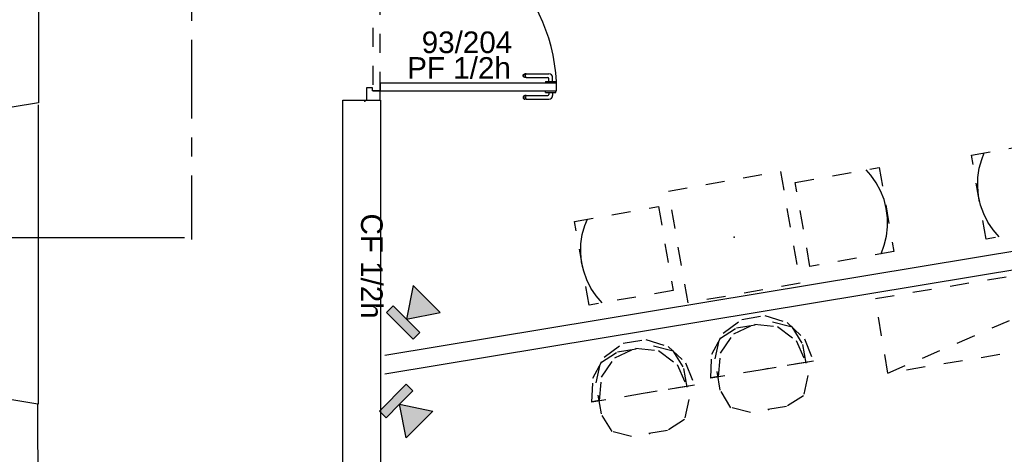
# Model space of a CAD drawing. Header units: millimetres. Extents: x -15 to 127, y -65 to 67.
# Tile 307 of 476: x 40.04 to 45.23, y 18.17 to 20.47. Entities that reach past the tile are written whole.
import ezdxf

# ---------------------------------------------------------------- set-up
doc = ezdxf.new("R2010")
doc.units = ezdxf.units.MM
doc.header["$MEASUREMENT"] = 0
doc.linetypes.add('PC_DASH_3', pattern=[0.055556, 0.027778, -0.027778])
doc.linetypes.add('PC_DASH_4', pattern=[0.638889, 0.416667, -0.083333, 0.055556, -0.083333])
doc.layers.add('Cfa', color=1, linetype='Continuous')
doc.layers.add('structure rdc', color=7, linetype='Continuous')
doc.styles.get("Standard").update_dxf_attribs({"font": 'BKANT.TTF'})

# ---------------------------------------------------------------- blocks, each defined once
blk = doc.blocks.new('INFRA')
for p, q in [((0.26, 0.498), (-0.24, 0.498)), ((-0.24, 0.498), (-0.24, 0.373)), ((0.26, 0.373), (0.26, 0.498)), ((0.01, 0.373), (-0.24, -0.002)), ((-0.24, 0.373), (0.01, 0.373)), ((0.26, -0.002), (0.01, 0.373)), ((0.01, 0.373), (0.26, 0.373)), ((-0.24, -0.002), (0.26, -0.002))]:
    blk.add_line(p, q)
for points in [[(-0.24, 0.498), (0.26, 0.498), (-0.24, 0.373), (0.26, 0.373)], [(0.01, 0.373), (0.26, -0.002), (-0.24, -0.002), (0.01, 0.373)], [(0.01, 0.373), (0.26, -0.002), (-0.24, -0.002), (0.01, 0.373)], [(-0.24, -0.002), (0.01, 0.373), (0.01, 0.373), (0.01, 0.123)], [(0.01, 0.373), (0.26, -0.002), (-0.24, -0.002), (0.01, 0.373)], [(0.01, 0.373), (0.26, -0.002), (0.01, -0.002), (-0.24, -0.002)], [(0.01, -0.002), (-0.24, -0.002), (-0.24, -0.002), (0.01, 0.373)], [(-0.24, -0.002), (0.01, 0.373), (0.01, 0.373), (-0.24, -0.002)], [(0.01, 0.373), (-0.24, -0.002), (0.01, -0.002), (0.01, 0.373)], [(0.01, 0.373), (-0.24, -0.002), (-0.115, -0.002), (0.01, -0.002)], [(0.01, 0.373), (-0.115, -0.002), (0.01, -0.002), (-0.115, -0.002)]]:
    blk.add_solid(points)
blk = doc.blocks.new('PD_5025')
at = {"layer": 'structure rdc', "color": 0}
for p, q in [((43.4934, -6.2121), (43.4934, -6.212)), ((43.4934, -6.2219), (43.4934, -6.2121)), ((43.4934, -6.222), (43.4934, -6.2219)), ((43.4934, -6.222), (43.4951, -6.222)), ((43.4951, -6.222), (43.4998, -6.222)), ((43.4998, -6.222), (43.507, -6.222)), ((43.507, -6.222), (43.5158, -6.222)), ((43.5106, -6.222), (43.5106, -6.2325)), ((43.5158, -6.222), (43.5252, -6.222)), ((43.5252, -6.222), (43.534, -6.222)), ((43.5303, -6.222), (43.5303, -6.2372)), ((43.534, -6.222), (43.5412, -6.222)), ((43.5412, -6.222), (43.5459, -6.222)), ((43.5459, -6.222), (43.5475, -6.222)), ((43.5475, -6.2121), (43.5475, -6.212)), ((43.5475, -6.2219), (43.5475, -6.2121)), ((43.5475, -6.222), (43.5475, -6.2219)), ((43.3753, -6.244), (43.3747, -6.2474)), ((43.3747, -6.2474), (43.3753, -6.2508)), ((43.3771, -6.2409), (43.3753, -6.244)), ((43.3753, -6.2508), (43.3771, -6.2538)), ((43.3797, -6.2387), (43.3771, -6.2409)), ((43.3771, -6.2538), (43.3797, -6.2561)), ((43.3783, -6.244), (43.3778, -6.2474)), ((43.3778, -6.2474), (43.3783, -6.2508)), ((43.3799, -6.2409), (43.3783, -6.244)), ((43.3783, -6.2508), (43.3799, -6.2538)), ((43.383, -6.2375), (43.3797, -6.2387)), ((43.3797, -6.2561), (43.383, -6.2572)), ((43.3822, -6.2387), (43.3799, -6.2409)), ((43.3799, -6.2538), (43.3822, -6.2561)), ((43.3852, -6.2375), (43.383, -6.2375)), ((43.3852, -6.2572), (43.383, -6.2572)), ((43.3913, -6.2375), (43.3852, -6.2375)), ((43.3913, -6.2572), (43.3852, -6.2572)), ((43.3874, -6.244), (43.3871, -6.2474)), ((43.3871, -6.2474), (43.3874, -6.2508)), ((43.3883, -6.2409), (43.3874, -6.244)), ((43.3874, -6.2508), (43.3883, -6.2538)), ((43.3896, -6.2387), (43.3883, -6.2409)), ((43.3883, -6.2538), (43.3896, -6.2561)), ((43.3913, -6.2375), (43.5056, -6.2375)), ((43.3913, -6.2572), (43.5103, -6.2572))]:
    blk.add_line(p, q, dxfattribs=at)
for centre, radius in [((43.5056, -6.2325), 0.00501), ((43.5103, -6.2372), 0.02)]:
    blk.add_arc(centre, radius, 270, 0, dxfattribs=at)
blk = doc.blocks.new('PD_5026')
at = {"layer": 'structure rdc', "color": 0}
for p, q in [((43.3747, -6.1325), (43.3753, -6.129)), ((43.3753, -6.1359), (43.3747, -6.1325)), ((43.3753, -6.129), (43.3771, -6.126)), ((43.3771, -6.126), (43.3797, -6.1238)), ((43.3778, -6.1325), (43.3783, -6.129)), ((43.3783, -6.1359), (43.3778, -6.1325)), ((43.3783, -6.129), (43.3799, -6.126)), ((43.3797, -6.1238), (43.383, -6.1226)), ((43.3799, -6.126), (43.3822, -6.1238)), ((43.3852, -6.1226), (43.383, -6.1226)), ((43.3913, -6.1226), (43.3852, -6.1226)), ((43.3871, -6.1325), (43.3874, -6.129)), ((43.3874, -6.1359), (43.3871, -6.1325)), ((43.3874, -6.129), (43.3883, -6.126)), ((43.3883, -6.126), (43.3896, -6.1238)), ((43.3913, -6.1226), (43.5103, -6.1226)), ((43.3771, -6.1389), (43.3753, -6.1359)), ((43.3797, -6.1411), (43.3771, -6.1389)), ((43.3799, -6.1389), (43.3783, -6.1359)), ((43.383, -6.1423), (43.3797, -6.1411)), ((43.3822, -6.1411), (43.3799, -6.1389)), ((43.3852, -6.1423), (43.383, -6.1423)), ((43.3913, -6.1423), (43.3852, -6.1423)), ((43.3883, -6.1389), (43.3874, -6.1359)), ((43.3896, -6.1411), (43.3883, -6.1389)), ((43.3913, -6.1423), (43.5056, -6.1423)), ((43.4934, -6.1629), (43.4951, -6.1629)), ((43.4934, -6.1629), (43.4934, -6.163)), ((43.4934, -6.163), (43.4934, -6.1728)), ((43.4934, -6.1728), (43.4934, -6.1729)), ((43.4951, -6.1629), (43.4998, -6.1629)), ((43.4998, -6.1629), (43.507, -6.1629)), ((43.507, -6.1629), (43.5158, -6.1629)), ((43.5106, -6.1629), (43.5106, -6.1473)), ((43.5158, -6.1629), (43.5252, -6.1629)), ((43.5252, -6.1629), (43.534, -6.1629)), ((43.5303, -6.1629), (43.5303, -6.1426)), ((43.534, -6.1629), (43.5412, -6.1629)), ((43.5412, -6.1629), (43.5459, -6.1629)), ((43.5459, -6.1629), (43.5475, -6.1629)), ((43.5475, -6.1629), (43.5475, -6.163)), ((43.5475, -6.163), (43.5475, -6.1728)), ((43.5475, -6.1728), (43.5475, -6.1729))]:
    blk.add_line(p, q, dxfattribs=at)
for centre, radius in [((43.5103, -6.1426), 0.02), ((43.5056, -6.1473), 0.00501)]:
    blk.add_arc(centre, radius, 0, 90, dxfattribs=at)
blk = doc.blocks.new('PD_5024')
at = {"layer": 'structure rdc'}
for name in ['PD_5026', 'PD_5025']:
    blk.add_blockref(name, (0, 0), dxfattribs=at)
blk = doc.blocks.new('PD_5029')
at = {"layer": 'structure rdc', "color": 0, "linetype": 'PC_DASH_3'}
for p, q in [((42.6207, -5.2846), (42.6206, -5.2846)), ((42.6305, -5.2846), (42.6207, -5.2846)), ((42.6306, -5.2846), (42.6305, -5.2846)), ((42.6306, -5.2862), (42.6306, -5.2846)), ((42.6306, -5.2909), (42.6306, -5.2862)), ((42.6306, -5.2981), (42.6306, -5.2909)), ((42.6306, -5.3069), (42.6306, -5.2981)), ((42.6207, -5.3387), (42.6206, -5.3387)), ((42.6305, -5.3387), (42.6207, -5.3387)), ((42.6306, -5.3387), (42.6305, -5.3387)), ((42.6306, -5.3018), (42.6458, -5.3018)), ((42.6306, -5.3163), (42.6306, -5.3069)), ((42.6306, -5.3251), (42.6306, -5.3163)), ((42.6306, -5.3215), (42.6411, -5.3215)), ((42.6306, -5.3323), (42.6306, -5.3251)), ((42.6306, -5.337), (42.6306, -5.3323)), ((42.6306, -5.3387), (42.6306, -5.337)), ((42.6461, -5.4408), (42.6461, -5.3265)), ((42.6659, -5.4408), (42.6659, -5.3218)), ((42.6461, -5.4408), (42.6461, -5.4469)), ((42.6461, -5.4469), (42.6461, -5.4491)), ((42.6461, -5.4491), (42.6473, -5.4524)), ((42.6473, -5.4425), (42.6496, -5.4438)), ((42.6473, -5.4498), (42.6496, -5.4522)), ((42.6473, -5.4524), (42.6496, -5.455)), ((42.6496, -5.4438), (42.6526, -5.4447)), ((42.6496, -5.4522), (42.6526, -5.4538)), ((42.6496, -5.455), (42.6526, -5.4568)), ((42.6526, -5.4447), (42.656, -5.445)), ((42.6526, -5.4538), (42.656, -5.4543)), ((42.6526, -5.4568), (42.656, -5.4574)), ((42.656, -5.445), (42.6594, -5.4447)), ((42.656, -5.4543), (42.6594, -5.4538)), ((42.656, -5.4574), (42.6594, -5.4568)), ((42.6594, -5.4447), (42.6624, -5.4438)), ((42.6594, -5.4538), (42.6624, -5.4522)), ((42.6594, -5.4568), (42.6624, -5.455)), ((42.6624, -5.4438), (42.6647, -5.4425)), ((42.6624, -5.4522), (42.6647, -5.4498)), ((42.6624, -5.455), (42.6647, -5.4524)), ((42.6647, -5.4524), (42.6659, -5.4491)), ((42.6659, -5.4408), (42.6659, -5.4469)), ((42.6659, -5.4469), (42.6659, -5.4491))]:
    blk.add_line(p, q, dxfattribs=at)
for centre, radius in [((42.6411, -5.3265), 0.00501), ((42.6458, -5.3218), 0.02)]:
    blk.add_arc(centre, radius, 0, 90, dxfattribs=at)
blk = doc.blocks.new('PD_5030')
at = {"layer": 'structure rdc', "color": 0, "linetype": 'PC_DASH_3'}
for p, q in [((42.5716, -5.2862), (42.5716, -5.2846)), ((42.5716, -5.2846), (42.5717, -5.2846)), ((42.5716, -5.2909), (42.5716, -5.2862)), ((42.5716, -5.2981), (42.5716, -5.2909)), ((42.5716, -5.3069), (42.5716, -5.2981)), ((42.5717, -5.2846), (42.5815, -5.2846)), ((42.5815, -5.2846), (42.5816, -5.2846)), ((42.5312, -5.4408), (42.5312, -5.3218)), ((42.5509, -5.4408), (42.5509, -5.3265)), ((42.5716, -5.3018), (42.5513, -5.3018)), ((42.5716, -5.3215), (42.556, -5.3215)), ((42.5716, -5.3163), (42.5716, -5.3069)), ((42.5716, -5.3251), (42.5716, -5.3163)), ((42.5716, -5.3323), (42.5716, -5.3251)), ((42.5716, -5.337), (42.5716, -5.3323)), ((42.5716, -5.3387), (42.5716, -5.337)), ((42.5716, -5.3387), (42.5717, -5.3387)), ((42.5717, -5.3387), (42.5815, -5.3387)), ((42.5815, -5.3387), (42.5816, -5.3387)), ((42.5312, -5.4408), (42.5312, -5.4469)), ((42.5312, -5.4469), (42.5312, -5.4491)), ((42.5324, -5.4524), (42.5312, -5.4491)), ((42.5346, -5.4438), (42.5324, -5.4425)), ((42.5346, -5.4522), (42.5324, -5.4498)), ((42.5346, -5.455), (42.5324, -5.4524)), ((42.5377, -5.4447), (42.5346, -5.4438)), ((42.5377, -5.4538), (42.5346, -5.4522)), ((42.5377, -5.4568), (42.5346, -5.455)), ((42.5411, -5.445), (42.5377, -5.4447)), ((42.5411, -5.4543), (42.5377, -5.4538)), ((42.5411, -5.4574), (42.5377, -5.4568)), ((42.5445, -5.4447), (42.5411, -5.445)), ((42.5445, -5.4538), (42.5411, -5.4543)), ((42.5445, -5.4568), (42.5411, -5.4574)), ((42.5475, -5.4438), (42.5445, -5.4447)), ((42.5475, -5.4522), (42.5445, -5.4538)), ((42.5475, -5.455), (42.5445, -5.4568)), ((42.5498, -5.4425), (42.5475, -5.4438)), ((42.5498, -5.4498), (42.5475, -5.4522)), ((42.5498, -5.4524), (42.5475, -5.455)), ((42.5509, -5.4491), (42.5498, -5.4524)), ((42.5509, -5.4408), (42.5509, -5.4469)), ((42.5509, -5.4469), (42.5509, -5.4491))]:
    blk.add_line(p, q, dxfattribs=at)
for centre, radius in [((42.5513, -5.3218), 0.02), ((42.556, -5.3265), 0.00501)]:
    blk.add_arc(centre, radius, 90, 180, dxfattribs=at)
blk = doc.blocks.new('PD_5028')
at = {"layer": 'structure rdc'}
for name in ['PD_5030', 'PD_5029']:
    blk.add_blockref(name, (0, 0), dxfattribs=at)
blk = doc.blocks.new('PD_5027')
at = {"layer": 'structure rdc', "color": 0, "linetype": 'PC_DASH_3'}
blk.add_lwpolyline([(42.6206, -5.2806), (42.5806, -5.2806), (42.5806, -6.2119), (42.6206, -6.2119), (42.6206, -5.2806)], dxfattribs=at)
at = {"layer": 'structure rdc'}
blk.add_blockref('PD_5028', (0, 0), dxfattribs=at)
blk = doc.blocks.new('PD_5023')
at = {"layer": 'structure rdc', "color": 0}
for points in [[(42.5481, -5.2322), (42.5481, -5.2966), (42.5802, -5.2966), (42.5802, -5.2807), (42.6202, -5.2807), (42.6202, -5.2322), (42.5481, -5.2322)], [(43.5515, -6.212), (43.5515, -6.1719), (42.6202, -6.1719), (42.6202, -6.212), (43.5515, -6.212)], [(42.5802, -6.212), (42.5802, -6.1961), (42.5481, -6.1961), (42.5481, -6.2621), (42.6202, -6.2621), (42.6202, -6.212), (42.5802, -6.212)]]:
    blk.add_lwpolyline(points, dxfattribs=at)
blk.add_arc((42.6202, -6.212), 0.9313, 0, 90, dxfattribs=at)
at = {"layer": 'structure rdc'}
for name in ['PD_5027', 'PD_5024']:
    blk.add_blockref(name, (0, 0), dxfattribs=at)
blk = doc.blocks.new('PD_5175')
at = {"layer": 'structure rdc', "color": 0, "linetype": 'PC_DASH_3'}
for points in [[(46.9838, -6.7902), (46.9056, -6.3471), (47.3488, -6.2689), (47.4269, -6.7121), (46.9838, -6.7902)], [(47.3589, -6.7241), (47.3762, -6.6783), (47.3877, -6.6307), (47.3934, -6.582), (47.393, -6.5331), (47.3868, -6.4845), (47.3746, -6.4371), (47.3568, -6.3915), (47.3335, -6.3484), (47.3052, -6.3085), (47.2808, -6.2809)]]:
    blk.add_lwpolyline(points, dxfattribs=at)
blk = doc.blocks.new('PD_5176')
at = {"layer": 'structure rdc', "color": 0, "linetype": 'PC_DASH_3'}
for points in [[(45.8187, -6.9957), (45.7406, -6.5525), (46.1838, -6.4744), (46.2619, -6.9175), (45.8187, -6.9957)], [(45.8868, -6.9837), (45.8549, -6.9465), (45.8277, -6.9057), (45.8058, -6.862), (45.7894, -6.8159), (45.7787, -6.7681), (45.7738, -6.7193), (45.775, -6.6704), (45.7821, -6.622), (45.7951, -6.5747), (45.8086, -6.5405)]]:
    blk.add_lwpolyline(points, dxfattribs=at)
blk = doc.blocks.new('PD_5174')
at = {"layer": 'structure rdc', "color": 0, "linetype": 'PC_DASH_3'}
blk.add_lwpolyline([(46.3411, -6.9835), (46.2369, -6.3926), (46.8278, -6.2885), (46.932, -6.8793), (46.3411, -6.9835)], dxfattribs=at)
at = {"layer": 'structure rdc'}
for name in ['PD_5175', 'PD_5176']:
    blk.add_blockref(name, (0, 0), dxfattribs=at)
blk = doc.blocks.new('PD_5173')
at = {"layer": 'structure rdc', "color": 0}
blk.add_point((46.5844, -6.636), dxfattribs=at)
at = {"layer": 'structure rdc'}
blk.add_blockref('PD_5174', (0, 0), dxfattribs=at)
blk = doc.blocks.new('PD_5190')
at = {"layer": 'structure rdc', "color": 0, "linetype": 'PC_DASH_3'}
blk.add_line((45.2994, -7.7041), (46.8125, -7.0477), dxfattribs=at)
blk.add_lwpolyline([(45.234, -7.3095), (46.8125, -7.0477), (46.8779, -7.4423), (45.2994, -7.7041), (45.234, -7.3095)], dxfattribs=at)
blk = doc.blocks.new('PD_5189')
at = {"layer": 'structure rdc', "color": 0}
blk.add_point((46.8779, -7.4423), dxfattribs=at)
at = {"layer": 'structure rdc'}
blk.add_blockref('PD_5190', (0, 0), dxfattribs=at)
blk = doc.blocks.new('PD_5194')
at = {"layer": 'structure rdc', "color": 0, "linetype": 'PC_DASH_3'}
for p, q in [((44.9069, -7.6414), (44.8663, -7.6481)), ((44.3648, -7.727), (44.4033, -7.7206))]:
    blk.add_line(p, q, dxfattribs=at)
for points in [[(44.6357, -7.6857), (44.3644, -7.7306), (44.3709, -7.6034), (44.4299, -7.4925), (44.5296, -7.4198), (44.6504, -7.3998), (44.7682, -7.4364), (44.8598, -7.5224), (44.907, -7.6407), (44.6357, -7.6857)], [(44.5003, -7.4651), (44.6905, -7.4335), (44.7932, -7.4591), (44.8496, -7.5525), (44.8767, -7.7165), (44.8536, -7.8231), (44.7646, -7.8804), (44.5744, -7.9119), (44.4716, -7.8864), (44.4153, -7.793), (44.3882, -7.629), (44.4113, -7.5224), (44.5003, -7.4651)], [(44.6357, -7.6856), (44.405, -7.7239), (44.416, -7.5984), (44.4858, -7.4964), (44.5958, -7.445), (44.7165, -7.4581), (44.8156, -7.5322), (44.8664, -7.6474), (44.6357, -7.6856)]]:
    blk.add_lwpolyline(points, dxfattribs=at)
blk = doc.blocks.new('PD_5193')
at = {"layer": 'structure rdc', "color": 0}
blk.add_point((44.6695, -7.8962), dxfattribs=at)
at = {"layer": 'structure rdc'}
blk.add_blockref('PD_5194', (0, 0), dxfattribs=at)
blk = doc.blocks.new('PD_5196')
at = {"layer": 'structure rdc', "color": 0, "linetype": 'PC_DASH_3'}
for p, q in [((44.279, -7.7678), (44.2384, -7.7746)), ((43.7369, -7.8534), (43.7754, -7.847))]:
    blk.add_line(p, q, dxfattribs=at)
for points in [[(44.0078, -7.8121), (43.7365, -7.857), (43.743, -7.7298), (43.802, -7.6189), (43.9017, -7.5462), (44.0224, -7.5262), (44.1403, -7.5628), (44.2319, -7.6488), (44.2791, -7.7671), (44.0078, -7.8121)], [(43.8724, -7.5915), (44.0625, -7.5599), (44.1653, -7.5855), (44.2216, -7.6789), (44.2488, -7.8429), (44.2257, -7.9495), (44.1366, -8.0068), (43.9465, -8.0383), (43.8437, -8.0128), (43.7874, -7.9194), (43.7602, -7.7554), (43.7834, -7.6488), (43.8724, -7.5915)], [(44.0078, -7.812), (43.7771, -7.8503), (43.788, -7.7248), (43.8579, -7.6228), (43.9679, -7.5714), (44.0886, -7.5845), (44.1876, -7.6586), (44.2385, -7.7738), (44.0078, -7.812)]]:
    blk.add_lwpolyline(points, dxfattribs=at)
blk = doc.blocks.new('PD_5195')
at = {"layer": 'structure rdc', "color": 0}
blk.add_point((44.0416, -8.0226), dxfattribs=at)
at = {"layer": 'structure rdc'}
blk.add_blockref('PD_5196', (0, 0), dxfattribs=at)
blk = doc.blocks.new('PD_5297')
at = {"layer": 'structure rdc', "color": 0, "linetype": 'PC_DASH_3'}
for points in [[(44.8885, -7.1398), (44.8104, -6.6967), (45.2536, -6.6185), (45.3317, -7.0617), (44.8885, -7.1398)], [(45.2637, -7.0737), (45.2809, -7.0279), (45.2925, -6.9803), (45.2981, -6.9316), (45.2978, -6.8827), (45.2915, -6.8341), (45.2794, -6.7867), (45.2615, -6.7411), (45.2383, -6.698), (45.2099, -6.6581), (45.1855, -6.6305)]]:
    blk.add_lwpolyline(points, dxfattribs=at)
blk = doc.blocks.new('PD_5298')
at = {"layer": 'structure rdc', "color": 0, "linetype": 'PC_DASH_3'}
for points in [[(43.7235, -7.3453), (43.6454, -6.9021), (44.0885, -6.8239), (44.1667, -7.2671), (43.7235, -7.3453)], [(43.7915, -7.3333), (43.7596, -7.2961), (43.7325, -7.2553), (43.7106, -7.2116), (43.6941, -7.1654), (43.6834, -7.1177), (43.6786, -7.0689), (43.6798, -7.02), (43.6869, -6.9715), (43.6999, -6.9243), (43.7134, -6.8901)]]:
    blk.add_lwpolyline(points, dxfattribs=at)
blk = doc.blocks.new('PD_5296')
at = {"layer": 'structure rdc', "color": 0, "linetype": 'PC_DASH_3'}
blk.add_lwpolyline([(44.2458, -7.3331), (44.1416, -6.7422), (44.7325, -6.6381), (44.8367, -7.2289), (44.2458, -7.3331)], dxfattribs=at)
at = {"layer": 'structure rdc'}
for name in ['PD_5297', 'PD_5298']:
    blk.add_blockref(name, (0, 0), dxfattribs=at)
blk = doc.blocks.new('PD_5295')
at = {"layer": 'structure rdc', "color": 0}
blk.add_point((44.4892, -6.9856), dxfattribs=at)
at = {"layer": 'structure rdc'}
blk.add_blockref('PD_5296', (0, 0), dxfattribs=at)

msp = doc.modelspace()

# ---------------------------------------------------------------- linework, layer by layer
at = {"layer": 'structure rdc', "color": 0, "linetype": 'PC_DASH_4'}
msp.add_line((40.9443, 24.6628), (40.9443, 19.3068), dxfattribs=at)
at = {"layer": 'structure rdc', "color": 0}
for p, q in [((40.1376, 22.178), (40.1376, 20.0291)), ((40.1376, 20.0291), (39.9985, 20.006)), ((40.1357, 20.0194), (40.1357, 18.4369)), ((41.9657, 18.6971), (49.0155, 19.8661)), ((49.0319, 19.7674), (41.9657, 18.5957))]:
    msp.add_line(p, q, dxfattribs=at)
for points in [[(41.743, 17.8973), (41.743, 20.0438), (41.943, 20.0438), (41.943, 17.8973), (41.743, 17.8973)], [(40.9075, 19.3154), (38.8754, 19.3154), (39.8763, 19.0381), (39.8763, 19.5468)], [(39.9236, 18.4598), (39.9268, 17.4516), (39.9958, 17.4515), (40.1368, 17.4749), (40.1336, 18.4372), (39.9965, 18.46), (39.9236, 18.4598)]]:
    msp.add_lwpolyline(points, dxfattribs=at)
msp.add_point((41.8597, 20.038), dxfattribs=at)

# ---------------------------------------------------------------- block references
at = {"layer": 'Cfa', "yscale": 0.3999999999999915, "zscale": 0.4}
for p, xscale, rotation in [((42.1882, 18.9898), 0.3999999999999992, 135), ((42.1505, 18.3341), -0.3999999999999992, 45)]:
    msp.add_blockref('INFRA', p, dxfattribs=dict(at, xscale=xscale, rotation=rotation))
at = {"layer": 'structure rdc'}
for name in ['PD_5023', 'PD_5173', 'PD_5295', 'PD_5189', 'PD_5193', 'PD_5195']:
    msp.add_blockref(name, (-0.6795, 26.3053), dxfattribs=at)

# ---------------------------------------------------------------- texts
at = {"layer": 'structure rdc', "color": 0, "attachment_point": 1}
for s, insert, char_height, width in [('{\\fArial Black|b0|i0|c0|p34;Dégagement\\P27,70 m2\\H1.458X; }', (40.1474, 21.3475), 0.176205, 1.693333), ('{\\fArial|b0|i0|c0|p34;\\W0.98;93/204}', (42.1597, 20.4061), 0.114102, 0.493889), ('{\\fArial|b0|i0|c0|p34;\\W0.98;PF 1/2h}', (42.0831, 20.2705), 0.114102, 0.564444)]:
    msp.add_mtext(s, dxfattribs=dict(at, insert=insert, char_height=char_height, width=width))
at = {"layer": 'structure rdc', "color": 0, "insert": (41.9534, 19.4447), "char_height": 0.114102, "width": 0.564444, "attachment_point": 1, "rotation": 270}
msp.add_mtext('{\\fArial|b0|i0|c0|p34;\\W0.98;CF 1/2h}', dxfattribs=at)

doc.saveas('drawing.dxf')
